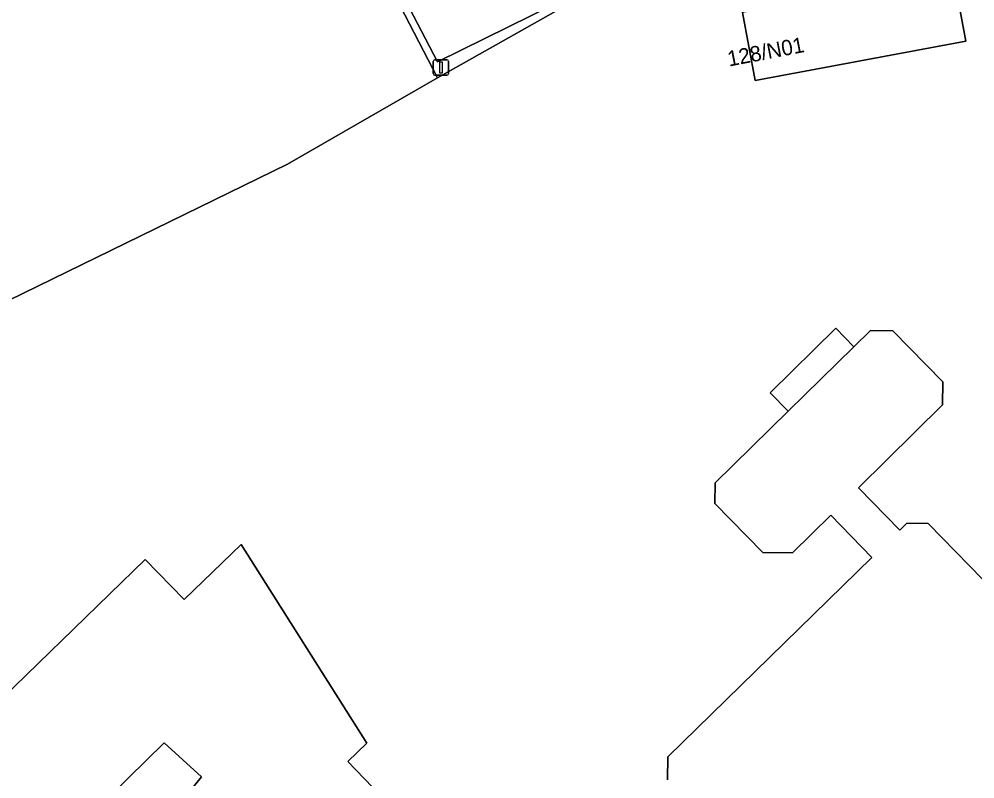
# Model space of a CAD drawing. Extents: x 162879 to 165540, y 384011 to 385181.
# Drawn here: x 163961 to 164023.2, y 384353.7 to 384403.2 of the extents above; entities that cross this region are included whole.
import ezdxf

# ---------------------------------------------------------------- set-up
doc = ezdxf.new("R2010")
doc.units = 0
for name, color, linetype in [('IMGEO_Erf', 7, 'Continuous'), ('IMGEO_Grasland_overig', 7, 'Continuous'), ('IMGEO_Lichtmast', 7, 'Continuous'), ('IMGEO_Pand', 7, 'Continuous'), ('IMGEO_Pand_nummerreeks', 7, 'Continuous'), ('IMGEO_Rijbaan_lokaal_open', 7, 'Continuous'), ('IMGEO_Voetpad_open', 7, 'Continuous')]:
    doc.layers.add(name, color=color, linetype=linetype)

msp = doc.modelspace()

# ---------------------------------------------------------------- linework, layer by layer
at = {"layer": 'IMGEO_Erf'}
for points in [[(164040.968, 384414.225), (164021.81, 384410.711), (164022.18, 384408.73), (164022.638, 384406.279), (164021.811, 384406.149), (164022.635, 384401.72), (164008.919, 384399.168), (164008.094, 384403.597), (164007.228, 384407.978)], [(164001.25, 384406.378), (164000, 384405.8), (163998.177, 384404.958), (163988.244, 384399.337), (163978.478, 384393.716), (163933.507, 384371.753)], [(164003.213, 384353.628), (164003.231, 384355.118), (164016.533, 384368.105), (164013.848, 384370.856), (164011.355, 384368.401), (164009.434, 384368.419), (164006.312, 384371.63), (164006.324, 384372.958), (164011.08, 384377.627), (164009.896, 384378.833), (164014.172, 384383.031), (164015.356, 384381.825), (164016.437, 384382.886), (164017.887, 384382.873), (164021.148, 384379.551), (164021.134, 384378.038), (164015.663, 384372.643), (164018.356, 384369.884), (164018.813, 384370.331), (164020.192, 384370.314), (164021.99, 384368.473), (164025.483, 384364.895)], [(163950.618, 384349.921), (163969.204, 384367.978), (163971.748, 384365.36), (163975.455, 384368.944), (163983.652, 384356.018), (163982.398, 384354.81), (163997.906, 384338.702)], [(163960.894, 384333.592), (163961.637, 384332.575), (163963.631, 384329.975), (163965.997, 384326.984), (163968.127, 384324.735), (163970.513, 384322.331), (163973.32, 384319.808), (163976.148, 384322.556), (163974.608, 384324.198), (163980.405, 384329.897), (163983.123, 384328.098), (163984.882, 384329.819), (163986.876, 384328.51), (163992.008, 384333.875), (163990.933, 384334.911), (163989.33, 384333.269), (163971.128, 384351.647), (163972.881, 384353.812), (163970.457, 384356.041), (163961.033, 384346.794), (163963.944, 384343.777), (163959.916, 384339.594)]]:
    msp.add_lwpolyline(points, dxfattribs=at)
at = {"layer": 'IMGEO_Grasland_overig'}
msp.add_lwpolyline([(163971.443, 384432.874), (163952.519, 384470.865), (163922.323, 384455.925), (163894.844, 384442.003), (163892.302, 384440.653), (163886.575, 384438.237), (163896.914, 384417.5), (163898.824, 384413.385), (163899.089, 384413.508), (163900.187, 384411.151), (163899.919, 384411.026), (163922.458, 384362.464), (163934.843, 384369.158), (163933.507, 384371.753), (163978.478, 384393.716), (163988.244, 384399.337), (163985.212, 384405.232), (163985.162, 384405.333)], close=True, dxfattribs=at)
at = {"layer": 'IMGEO_Lichtmast'}
for p, q in [((163987.967, 384399.614), (163987.967, 384400.414)), ((163987.967, 384400.414), (163987.967, 384399.614)), ((163988.067, 384400.514), (163988.857, 384400.514)), ((163988.857, 384400.514), (163988.067, 384400.514)), ((163988.957, 384400.414), (163988.957, 384399.614)), ((163988.957, 384399.614), (163988.957, 384400.414)), ((163988.857, 384399.514), (163988.067, 384399.514)), ((163988.067, 384399.514), (163988.857, 384399.514))]:
    msp.add_line(p, q, dxfattribs=at)
msp.add_lwpolyline([(163988.387, 384400.389), (163988.537, 384400.389), (163988.537, 384399.639), (163988.387, 384399.639), (163988.387, 384400.389)], dxfattribs=at)
for centre, start, end in [((163988.067, 384400.414), 90, 180), ((163988.067, 384400.414), 90, 180), ((163988.857, 384400.414), 0, 90), ((163988.857, 384400.414), 360, 90), ((163988.067, 384399.614), 180, 270), ((163988.067, 384399.614), 180, 270), ((163988.857, 384399.614), 270, 0), ((163988.857, 384399.614), 270, 0)]:
    msp.add_arc(centre, 0.1, start, end, dxfattribs=at)
at = {"layer": 'IMGEO_Pand'}
for points in [[(164008.094, 384403.597), (164008.919, 384399.168), (164022.635, 384401.72), (164021.811, 384406.149), (164012.183, 384404.358)], [(164015.356, 384381.825), (164014.172, 384383.031), (164009.896, 384378.833), (164011.08, 384377.627)]]:
    msp.add_lwpolyline(points, close=True, dxfattribs=at)
for points in [[(164025.483, 384364.895), (164021.99, 384368.473), (164020.192, 384370.314), (164018.813, 384370.331), (164018.356, 384369.884), (164015.663, 384372.643), (164021.134, 384378.038), (164021.148, 384379.551), (164017.887, 384382.873), (164016.437, 384382.886), (164015.356, 384381.825), (164011.08, 384377.627), (164006.324, 384372.958), (164006.312, 384371.63), (164009.434, 384368.419), (164011.355, 384368.401), (164013.848, 384370.856), (164016.533, 384368.105), (164003.231, 384355.118), (164003.213, 384353.628)], [(163997.906, 384338.702), (163982.398, 384354.81), (163983.652, 384356.018), (163975.455, 384368.944), (163971.748, 384365.36), (163969.204, 384367.978), (163950.618, 384349.921)], [(163959.916, 384339.594), (163963.944, 384343.777), (163961.033, 384346.794), (163970.457, 384356.041), (163972.881, 384353.812), (163971.128, 384351.647), (163989.33, 384333.269), (163990.933, 384334.911), (163992.008, 384333.875), (163986.876, 384328.51), (163984.882, 384329.819), (163983.123, 384328.098), (163980.405, 384329.897), (163974.608, 384324.198), (163976.148, 384322.556), (163973.32, 384319.808), (163970.513, 384322.331), (163968.127, 384324.735), (163965.997, 384326.984), (163963.631, 384329.975), (163961.637, 384332.575), (163960.894, 384333.592)]]:
    msp.add_lwpolyline(points, dxfattribs=at)
at = {"layer": 'IMGEO_Rijbaan_lokaal_open'}
msp.add_lwpolyline([(164001.176, 384411.912), (164000.817, 384411.788), (164000.542, 384411.699), (163991.605, 384407.201), (163986.163, 384404.38), (163988.234, 384400.383), (163997.439, 384404.933), (164000, 384406.251), (164000.68, 384406.549), (164001.25, 384406.783)], dxfattribs=at)
at = {"layer": 'IMGEO_Voetpad_open'}
msp.add_lwpolyline([(164001.25, 384406.783), (164000.68, 384406.549), (164000, 384406.251), (163997.439, 384404.933), (163988.234, 384400.383), (163986.163, 384404.38), (163985.953, 384404.271), (163985.521, 384405.097), (163986.329, 384405.502), (163986.219, 384405.86), (163986.11, 384405.805), (163985.162, 384405.333), (163985.212, 384405.232), (163988.244, 384399.337), (163998.177, 384404.958), (164000, 384405.8), (164001.25, 384406.378)], dxfattribs=at)

# ---------------------------------------------------------------- texts
at = {"layer": 'IMGEO_Pand_nummerreeks'}
msp.add_text('128/N01', height=1, rotation=10.91411, dxfattribs=at).set_placement((164007.226, 384400.072))

doc.saveas('drawing.dxf')
